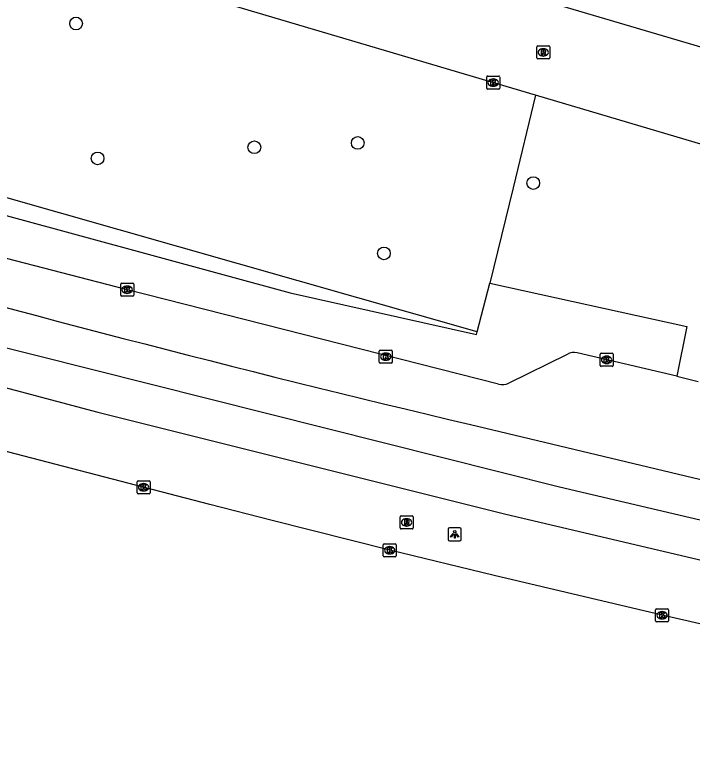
# Model space of a CAD drawing. Extents: x 160356 to 161355, y 381727 to 382845.
# Drawn here: x 160985 to 161037.1, y 381758.3 to 381814.2 of the extents above; entities that cross this region are included whole.
import ezdxf

# ---------------------------------------------------------------- set-up
doc = ezdxf.new("R2010")
doc.units = 0
for name, color, linetype in [('IMGEO_Berm_groen', 7, 'Continuous'), ('IMGEO_Boom', 7, 'Continuous'), ('IMGEO_Kolk', 7, 'Continuous'), ('IMGEO_Lichtpunt', 7, 'Continuous'), ('IMGEO_Rijbaan_lokaal_open', 7, 'Continuous'), ('IMGEO_Rijbaan_regionaal_gesloten', 7, 'Continuous'), ('IMGEO_Rioolput', 7, 'Continuous')]:
    doc.layers.add(name, color=color, linetype=linetype)

msp = doc.modelspace()

# ---------------------------------------------------------------- linework, layer by layer
at = {"layer": 'IMGEO_Berm_groen'}
for points in [[(161020.574, 381789.834), (160938.111, 381813.319), (160943.527, 381832.138)], [(160933.937, 381807.99), (160949.123, 381806.886), (160968.212, 381803.174), (161006.205, 381792.846), (161020.522, 381789.636), (161020.574, 381789.834)], [(161025.079, 381808.054), (161023.358, 381800.919), (161021.554, 381793.587)], [(161020.574, 381789.834), (161021.554, 381793.587)], [(161021.554, 381793.587), (161036.703, 381790.256), (161035.933, 381786.425)]]:
    msp.add_lwpolyline(points, dxfattribs=at)
at = {"layer": 'IMGEO_Boom'}
for centre in [(160989.717, 381813.559), (161011.397, 381804.378), (161003.437, 381804.04), (160991.372, 381803.184), (161024.9, 381801.29), (161013.409, 381795.876)]:
    msp.add_circle(centre, 0.489, dxfattribs=at)
at = {"layer": 'IMGEO_Kolk'}
for p, q in [((161021.315, 381808.593), (161021.315, 381809.445)), ((161021.39, 381809.519), (161022.242, 381809.519)), ((161021.803, 381809.299), (161021.828, 381809.299)), ((161022.316, 381809.445), (161022.316, 381808.593)), ((161022.242, 381808.519), (161021.39, 381808.519)), ((161021.826, 381808.739), (161021.801, 381808.739)), ((160993.153, 381792.66), (160993.153, 381793.512)), ((160993.228, 381793.586), (160994.08, 381793.586)), ((160994.154, 381793.512), (160994.154, 381792.66)), ((160993.641, 381793.366), (160993.666, 381793.366)), ((160994.08, 381792.586), (160993.228, 381792.586)), ((160993.664, 381792.806), (160993.639, 381792.806)), ((161013.051, 381787.512), (161013.051, 381788.364)), ((161013.126, 381788.438), (161013.978, 381788.438)), ((161014.052, 381788.364), (161014.052, 381787.512)), ((161013.539, 381788.218), (161013.564, 381788.218)), ((161030.039, 381787.267), (161030.039, 381788.119)), ((161030.114, 381788.193), (161030.966, 381788.193)), ((161030.527, 381787.973), (161030.552, 381787.973)), ((161031.04, 381788.119), (161031.04, 381787.267)), ((161013.978, 381787.438), (161013.126, 381787.438)), ((161013.562, 381787.658), (161013.537, 381787.658)), ((161030.55, 381787.413), (161030.525, 381787.413)), ((161030.966, 381787.193), (161030.114, 381787.193)), ((160994.416, 381777.469), (160994.416, 381778.321)), ((160994.491, 381778.395), (160995.343, 381778.395)), ((160995.417, 381778.321), (160995.417, 381777.469)), ((160994.904, 381778.175), (160994.929, 381778.175)), ((160995.343, 381777.395), (160994.491, 381777.395)), ((160994.927, 381777.615), (160994.902, 381777.615)), ((161013.355, 381772.622), (161013.355, 381773.474)), ((161013.43, 381773.548), (161014.282, 381773.548)), ((161013.843, 381773.328), (161013.868, 381773.328)), ((161014.356, 381773.474), (161014.356, 381772.622)), ((161013.866, 381772.768), (161013.841, 381772.768)), ((161014.282, 381772.548), (161013.43, 381772.548)), ((161034.309, 381767.623), (161034.309, 381768.475)), ((161034.384, 381768.549), (161035.236, 381768.549)), ((161034.797, 381768.329), (161034.822, 381768.329)), ((161035.31, 381768.475), (161035.31, 381767.623)), ((161034.82, 381767.769), (161034.795, 381767.769)), ((161035.236, 381767.549), (161034.384, 381767.549))]:
    msp.add_line(p, q, dxfattribs=at)
for points in [[(161021.315, 381808.593), (161021.315, 381809.445)], [(161021.39, 381809.519), (161022.242, 381809.519)], [(161021.636, 381809.219), (161021.759, 381809.219), (161021.759, 381809.068), (161021.889, 381809.219), (161022.053, 381809.219), (161021.907, 381809.068), (161022.06, 381808.819), (161021.908, 381808.819), (161021.823, 381808.983), (161021.759, 381808.916), (161021.759, 381808.819), (161021.636, 381808.819), (161021.636, 381809.219)], [(161022.316, 381809.445), (161022.316, 381808.593)], [(161022.242, 381808.519), (161021.39, 381808.519)], [(160993.153, 381792.66), (160993.153, 381793.512)], [(160993.228, 381793.586), (160994.08, 381793.586)], [(160994.154, 381793.512), (160994.154, 381792.66)], [(160993.474, 381793.286), (160993.597, 381793.286), (160993.597, 381793.135), (160993.727, 381793.286), (160993.891, 381793.286), (160993.745, 381793.135), (160993.898, 381792.886), (160993.746, 381792.886), (160993.661, 381793.05), (160993.597, 381792.983), (160993.597, 381792.886), (160993.474, 381792.886), (160993.474, 381793.286)], [(160994.08, 381792.586), (160993.228, 381792.586)], [(161013.051, 381787.512), (161013.051, 381788.364)], [(161013.126, 381788.438), (161013.978, 381788.438)], [(161014.052, 381788.364), (161014.052, 381787.512)], [(161013.372, 381788.138), (161013.495, 381788.138), (161013.495, 381787.987), (161013.625, 381788.138), (161013.789, 381788.138), (161013.643, 381787.987), (161013.796, 381787.738), (161013.644, 381787.738), (161013.559, 381787.902), (161013.495, 381787.835), (161013.495, 381787.738), (161013.372, 381787.738), (161013.372, 381788.138)], [(161030.039, 381787.267), (161030.039, 381788.119)], [(161030.114, 381788.193), (161030.966, 381788.193)], [(161030.36, 381787.893), (161030.483, 381787.893), (161030.483, 381787.742), (161030.613, 381787.893), (161030.777, 381787.893), (161030.631, 381787.742), (161030.784, 381787.493), (161030.632, 381787.493), (161030.547, 381787.657), (161030.483, 381787.59), (161030.483, 381787.493), (161030.36, 381787.493), (161030.36, 381787.893)], [(161031.04, 381788.119), (161031.04, 381787.267)], [(161013.978, 381787.438), (161013.126, 381787.438)], [(161030.966, 381787.193), (161030.114, 381787.193)], [(160994.416, 381777.469), (160994.416, 381778.321)], [(160994.491, 381778.395), (160995.343, 381778.395)], [(160995.417, 381778.321), (160995.417, 381777.469)], [(160994.737, 381778.095), (160994.86, 381778.095), (160994.86, 381777.944), (160994.99, 381778.095), (160995.154, 381778.095), (160995.008, 381777.944), (160995.161, 381777.695), (160995.009, 381777.695), (160994.924, 381777.859), (160994.86, 381777.792), (160994.86, 381777.695), (160994.737, 381777.695), (160994.737, 381778.095)], [(160995.343, 381777.395), (160994.491, 381777.395)], [(161013.355, 381772.622), (161013.355, 381773.474)], [(161013.43, 381773.548), (161014.282, 381773.548)], [(161013.676, 381773.248), (161013.799, 381773.248), (161013.799, 381773.097), (161013.929, 381773.248), (161014.093, 381773.248), (161013.947, 381773.097), (161014.1, 381772.848), (161013.948, 381772.848), (161013.863, 381773.012), (161013.799, 381772.945), (161013.799, 381772.848), (161013.676, 381772.848), (161013.676, 381773.248)], [(161014.356, 381773.474), (161014.356, 381772.622)], [(161014.282, 381772.548), (161013.43, 381772.548)], [(161034.309, 381767.623), (161034.309, 381768.475)], [(161034.384, 381768.549), (161035.236, 381768.549)], [(161034.63, 381768.249), (161034.753, 381768.249), (161034.753, 381768.098), (161034.883, 381768.249), (161035.047, 381768.249), (161034.901, 381768.098), (161035.054, 381767.849), (161034.902, 381767.849), (161034.817, 381768.013), (161034.753, 381767.946), (161034.753, 381767.849), (161034.63, 381767.849), (161034.63, 381768.249)], [(161035.31, 381768.475), (161035.31, 381767.623)], [(161035.236, 381767.549), (161034.384, 381767.549)]]:
    msp.add_lwpolyline(points, dxfattribs=at)
for centre, start, end in [((161021.392, 381809.443), 91.552, 178.448), ((161021.392, 381809.443), 91.552, 178.448), ((161022.24, 381809.443), 1.552, 88.448), ((161022.24, 381809.443), 1.552, 88.448), ((161021.392, 381808.595), 181.552, 268.448), ((161021.392, 381808.595), 181.552, 268.448), ((161022.24, 381808.595), 271.552, 358.448), ((161022.24, 381808.595), 271.552, 358.448), ((160993.23, 381793.51), 91.552, 178.448), ((160993.23, 381793.51), 91.552, 178.448), ((160994.078, 381793.51), 1.552, 88.448), ((160994.078, 381793.51), 1.552, 88.448), ((160993.23, 381792.662), 181.552, 268.448), ((160993.23, 381792.662), 181.552, 268.448), ((160994.078, 381792.662), 271.552, 358.448), ((160994.078, 381792.662), 271.552, 358.448), ((161013.128, 381788.362), 91.552, 178.448), ((161013.128, 381788.362), 91.552, 178.448), ((161013.976, 381788.362), 1.552, 88.448), ((161013.976, 381788.362), 1.552, 88.448), ((161030.116, 381788.117), 91.552, 178.448), ((161030.116, 381788.117), 91.552, 178.448), ((161030.964, 381788.117), 1.552, 88.448), ((161030.964, 381788.117), 1.552, 88.448), ((161013.128, 381787.514), 181.552, 268.448), ((161013.128, 381787.514), 181.552, 268.448), ((161013.976, 381787.514), 271.552, 358.448), ((161013.976, 381787.514), 271.552, 358.448), ((161030.116, 381787.269), 181.552, 268.448), ((161030.116, 381787.269), 181.552, 268.448), ((161030.964, 381787.269), 271.552, 358.448), ((161030.964, 381787.269), 271.552, 358.448), ((160994.493, 381778.319), 91.552, 178.448), ((160994.493, 381778.319), 91.552, 178.448), ((160995.341, 381778.319), 1.552, 88.448), ((160995.341, 381778.319), 1.552, 88.448), ((160994.493, 381777.471), 181.552, 268.448), ((160994.493, 381777.471), 181.552, 268.448), ((160995.341, 381777.471), 271.552, 358.448), ((160995.341, 381777.471), 271.552, 358.448), ((161013.432, 381773.472), 91.552, 178.448), ((161013.432, 381773.472), 91.552, 178.448), ((161014.28, 381773.472), 1.552, 88.448), ((161014.28, 381773.472), 1.552, 88.448), ((161013.432, 381772.624), 181.552, 268.448), ((161013.432, 381772.624), 181.552, 268.448), ((161014.28, 381772.624), 271.552, 358.448), ((161014.28, 381772.624), 271.552, 358.448), ((161034.386, 381768.473), 91.552, 178.448), ((161034.386, 381768.473), 91.552, 178.448), ((161035.234, 381768.473), 1.552, 88.448), ((161035.234, 381768.473), 1.552, 88.448), ((161034.386, 381767.625), 181.552, 268.448), ((161034.386, 381767.625), 181.552, 268.448), ((161035.234, 381767.625), 271.552, 358.448), ((161035.234, 381767.625), 271.552, 358.448)]:
    msp.add_arc(centre, 0.0765, start, end, dxfattribs=at)
for centre, major_axis, ratio, start_param, end_param in [((161021.802, 381809.019), (-0.387, 0.002), 0.722429, 4.712389, 7.853982), ((161021.827, 381809.019), (-0.39, 0.002), 0.717154, 1.570796, 4.712389), ((160993.64, 381793.086), (-0.387, 0.002), 0.722429, 4.712389, 7.853982), ((160993.665, 381793.086), (-0.39, 0.002), 0.717154, 1.570796, 4.712389), ((161013.538, 381787.938), (-0.387, 0.002), 0.722429, 4.712389, 7.853982), ((161013.563, 381787.938), (-0.39, 0.002), 0.717154, 1.570796, 4.712389), ((161030.526, 381787.693), (-0.387, 0.002), 0.722429, 4.712389, 7.853982), ((161030.551, 381787.693), (-0.39, 0.002), 0.717154, 1.570796, 4.712389), ((160994.903, 381777.895), (-0.387, 0.002), 0.722429, 4.712389, 7.853982), ((160994.928, 381777.895), (-0.39, 0.002), 0.717154, 1.570796, 4.712389), ((161013.842, 381773.048), (-0.387, 0.002), 0.722429, 4.712389, 7.853982), ((161013.867, 381773.048), (-0.39, 0.002), 0.717154, 1.570796, 4.712389), ((161034.796, 381768.049), (-0.387, 0.002), 0.722429, 4.712389, 7.853982), ((161034.821, 381768.049), (-0.39, 0.002), 0.717154, 1.570796, 4.712389)]:
    msp.add_ellipse(centre, major_axis=major_axis, ratio=ratio, start_param=start_param, end_param=end_param, dxfattribs=at)
at = {"layer": 'IMGEO_Lichtpunt'}
for p, q in [((161018.355, 381774.681), (161018.355, 381773.874)), ((161018.355, 381774.681), (161018.355, 381773.874)), ((161019.257, 381774.776), (161018.449, 381774.776)), ((161019.257, 381774.776), (161018.449, 381774.776)), ((161019.351, 381773.874), (161019.351, 381774.681)), ((161019.351, 381773.874), (161019.351, 381774.681)), ((161018.449, 381773.78), (161019.257, 381773.78)), ((161018.449, 381773.78), (161019.257, 381773.78))]:
    msp.add_line(p, q, dxfattribs=at)
for points in [[(161018.729, 381774.345), (161018.768, 381774.317), (161018.58, 381774.055), (161018.542, 381774.082), (161018.729, 381774.345)], [(161018.831, 381774.297), (161018.878, 381774.297), (161018.878, 381773.975), (161018.831, 381773.975), (161018.831, 381774.297)], [(161018.941, 381774.317), (161018.979, 381774.344), (161019.166, 381774.082), (161019.127, 381774.054), (161018.941, 381774.317)]]:
    msp.add_lwpolyline(points, dxfattribs=at)
msp.add_circle((161018.854, 381774.479), 0.0994, dxfattribs=at)
for centre, start, end in [((161018.449, 381774.681), 90, 180), ((161018.449, 381774.681), 90, 180), ((161019.257, 381774.681), 0, 90), ((161019.257, 381774.681), 0, 90), ((161018.449, 381773.874), 180, 270), ((161018.449, 381773.874), 180, 270), ((161019.257, 381773.874), 270, 0), ((161019.257, 381773.874), 270, 360)]:
    msp.add_arc(centre, 0.0946, start, end, dxfattribs=at)
at = {"layer": 'IMGEO_Rijbaan_lokaal_open'}
for points in [[(160955.585, 381836.063), (160961.315, 381834.341), (160966.929, 381832.766), (160974.221, 381830.552), (161000, 381822.929), (161043.242, 381810.141), (161059.868, 381805.151), (161061.646, 381804.627)], [(161025.079, 381808.054), (161000, 381815.484), (160959.076, 381827.464), (160953.539, 381829.1)], [(161050.161, 381800.547), (161041.108, 381803.305), (161039.436, 381803.8), (161025.079, 381808.054)], [(161022.224, 381785.826), (160993.564, 381793.107), (160973.742, 381798.237), (160968.429, 381799.542), (160962.321, 381800.902)], [(161027.503, 381788.106), (161023.008, 381785.893)], [(161035.933, 381786.425), (161028.284, 381788.225)], [(161035.933, 381786.425), (161037.172, 381786.134), (161037.59, 381786.036)]]:
    msp.add_lwpolyline(points, dxfattribs=at)
for centre, radius, start, end in [((161028.007, 381787.423), 0.848, 70.9103, 126.4166), ((161022.53, 381786.868), 1.086, 253.652, 296.1172)]:
    msp.add_arc(centre, radius, start, end, dxfattribs=at)
at = {"layer": 'IMGEO_Rijbaan_regionaal_gesloten'}
for points in [[(161079.963, 381765.932), (161074.156, 381767.125), (161049.977, 381772.492), (161026.922, 381777.888), (160981.896, 381789.212), (160955.092, 381796.584), (160934.913, 381802.319), (160927.842, 381804.369)], [(160927.043, 381801.579), (160927.789, 381801.365), (160928.535, 381801.152), (160931.884, 381800.19), (160956.489, 381793.125), (160975.091, 381788.007), (160991.391, 381783.679), (161022.791, 381775.836), (161050.149, 381769.388)], [(161078.51, 381758.267), (161075.725, 381758.865), (161072.941, 381759.468), (161052.872, 381763.904), (161034.81, 381768.047), (161021.895, 381771.107), (161013.857, 381773.047), (161004.806, 381775.329), (161000, 381776.575), (160975.051, 381783.045), (160955.238, 381788.501), (160944.804, 381791.38), (160934.496, 381794.266), (160930.623, 381795.399), (160926.548, 381796.592), (160925.69, 381796.849)], [(161020.075, 381782.715), (161045.737, 381776.58), (161074.955, 381770.078), (161080.529, 381768.918)]]:
    msp.add_lwpolyline(points, dxfattribs=at)
msp.add_arc((161302.538, 382979.258), 1229.431, 254.150334, 256.717583, dxfattribs=at)
at = {"layer": 'IMGEO_Rioolput'}
for p, q in [((161025.163, 381810.91), (161025.163, 381811.762)), ((161025.238, 381811.836), (161026.09, 381811.836)), ((161025.651, 381811.616), (161025.676, 381811.616)), ((161026.164, 381811.762), (161026.164, 381810.91)), ((161026.09, 381810.836), (161025.238, 381810.836)), ((161025.674, 381811.056), (161025.649, 381811.056)), ((161014.649, 381774.76), (161014.649, 381775.612)), ((161014.724, 381775.686), (161015.576, 381775.686)), ((161015.65, 381775.612), (161015.65, 381774.76)), ((161015.137, 381775.466), (161015.162, 381775.466)), ((161015.576, 381774.686), (161014.724, 381774.686)), ((161015.16, 381774.906), (161015.135, 381774.906))]:
    msp.add_line(p, q, dxfattribs=at)
for points in [[(161025.163, 381810.91), (161025.163, 381811.762)], [(161025.238, 381811.836), (161026.09, 381811.836)], [(161025.752, 381811.534), (161025.5, 381811.536), (161025.5, 381811.136)], [(161025.678, 381811.455), (161025.624, 381811.455), (161025.624, 381811.374)], [(161025.624, 381811.374), (161025.676, 381811.374)], [(161026.164, 381811.762), (161026.164, 381810.91)], [(161026.09, 381810.836), (161025.238, 381810.836)], [(161025.5, 381811.136), (161025.624, 381811.136), (161025.624, 381811.298), (161025.635, 381811.298)], [(161025.682, 381811.269), (161025.753, 381811.136), (161025.893, 381811.136), (161025.828, 381811.262)], [(161014.649, 381774.76), (161014.649, 381775.612)], [(161014.724, 381775.686), (161015.576, 381775.686)], [(161015.65, 381775.612), (161015.65, 381774.76)], [(161015.238, 381775.384), (161014.986, 381775.386), (161014.986, 381774.986)], [(161014.986, 381774.986), (161015.11, 381774.986), (161015.11, 381775.148), (161015.121, 381775.148)], [(161015.164, 381775.305), (161015.11, 381775.305), (161015.11, 381775.224)], [(161015.11, 381775.224), (161015.162, 381775.224)], [(161015.168, 381775.119), (161015.239, 381774.986), (161015.379, 381774.986), (161015.314, 381775.112)], [(161015.576, 381774.686), (161014.724, 381774.686)]]:
    msp.add_lwpolyline(points, dxfattribs=at)
for centre, radius, start, end in [((161025.24, 381811.76), 0.0765, 91.552, 178.448), ((161025.24, 381811.76), 0.0765, 91.552, 178.448), ((161025.66, 381811.563), 0.19, 274.7715, 282.9687), ((161025.684, 381811.359), 0.0964, 77.0061, 93.1865), ((161025.698, 381811.416), 0.0378, 276.6634, 79.6772), ((161025.751, 381811.424), 0.109, 350.3612, 89.416), ((161025.749, 381811.424), 0.112, 277.5842, 350.9817), ((161026.088, 381811.76), 0.0765, 1.552, 88.448), ((161026.088, 381811.76), 0.0765, 1.552, 88.448), ((161025.24, 381810.912), 0.0765, 181.552, 268.448), ((161025.24, 381810.912), 0.0765, 181.552, 268.448), ((161025.634, 381811.245), 0.0533, 26.0293, 88.6989), ((161025.733, 381811.209), 0.108, 29.5134, 73.7905), ((161026.088, 381810.912), 0.0765, 271.552, 358.448), ((161026.088, 381810.912), 0.0765, 271.552, 358.448), ((161014.726, 381775.61), 0.0765, 91.552, 178.448), ((161014.726, 381775.61), 0.0765, 91.552, 178.448), ((161015.574, 381775.61), 0.0765, 1.552, 88.448), ((161015.574, 381775.61), 0.0765, 1.552, 88.448), ((161015.12, 381775.095), 0.0533, 26.0293, 88.6989), ((161015.146, 381775.413), 0.19, 274.7715, 282.9687), ((161015.17, 381775.209), 0.0964, 77.0061, 93.1865), ((161015.184, 381775.266), 0.0378, 276.6634, 79.6772), ((161015.237, 381775.274), 0.109, 350.3612, 89.416), ((161015.235, 381775.274), 0.112, 277.5842, 350.9817), ((161015.219, 381775.059), 0.108, 29.5134, 73.7905), ((161014.726, 381774.762), 0.0765, 181.552, 268.448), ((161014.726, 381774.762), 0.0765, 181.552, 268.448), ((161015.574, 381774.762), 0.0765, 271.552, 358.448), ((161015.574, 381774.762), 0.0765, 271.552, 358.448)]:
    msp.add_arc(centre, radius, start, end, dxfattribs=at)
for centre, major_axis, ratio, start_param, end_param in [((161025.65, 381811.336), (-0.387, 0.002), 0.722429, 4.712389, 7.853982), ((161025.675, 381811.336), (-0.39, 0.002), 0.717154, 1.570796, 4.712389), ((161015.136, 381775.186), (-0.387, 0.002), 0.722429, 4.712389, 7.853982), ((161015.161, 381775.186), (-0.39, 0.002), 0.717154, 1.570796, 4.712389)]:
    msp.add_ellipse(centre, major_axis=major_axis, ratio=ratio, start_param=start_param, end_param=end_param, dxfattribs=at)

doc.saveas('drawing.dxf')
